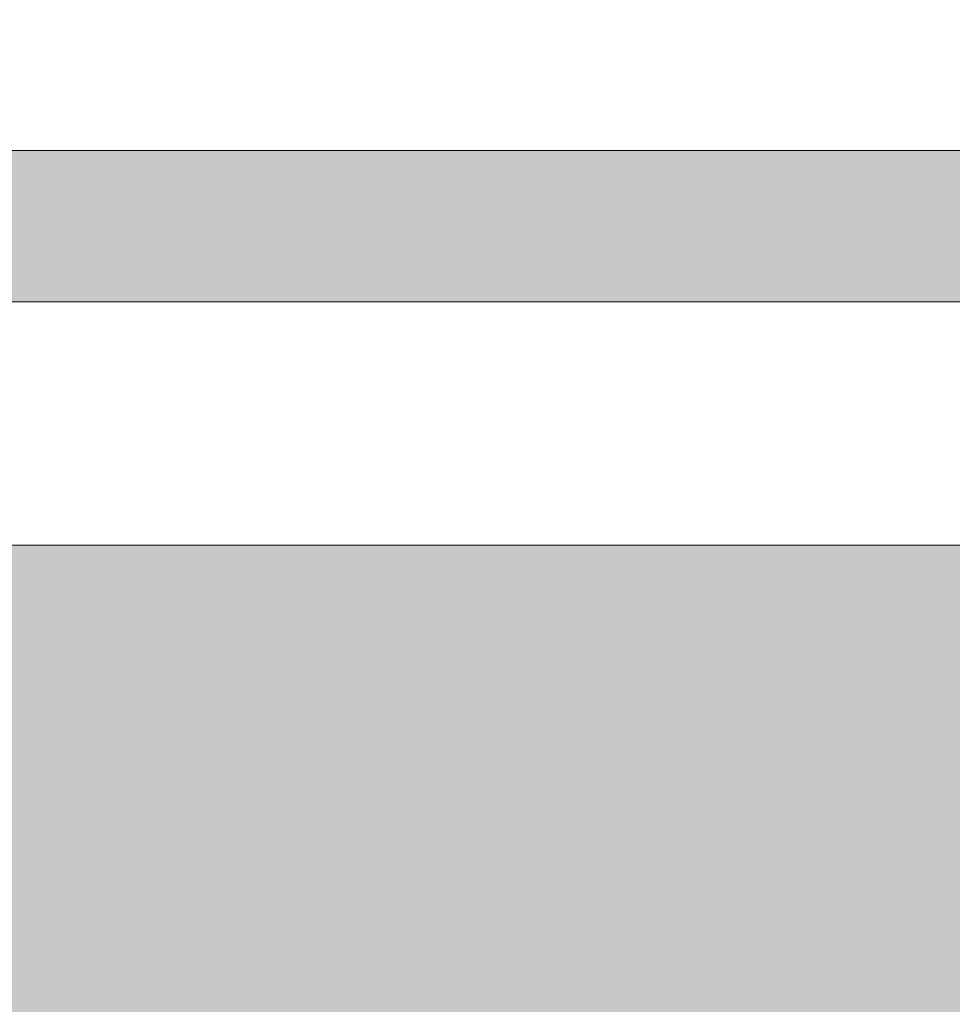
# Model space of a CAD drawing. Header units: metres. Extents: x 3.7 to 90.5, y -1.7 to 14.3.
# Tile 695 of 1056: x 77.299 to 77.414, y 4.34 to 4.461. Entities that reach past the tile are written whole.
import ezdxf

# ---------------------------------------------------------------- set-up
doc = ezdxf.new("R2010")
doc.units = ezdxf.units.M
for name, color, linetype, lineweight in [('A-CLNG', 7, 'Continuous', 18), ('A-WALL-PATT', 7, 'Continuous', 18), ('DUTOS', 7, 'Continuous', 18)]:
    doc.layers.add(name, color=color, linetype=linetype, lineweight=lineweight)

# ---------------------------------------------------------------- blocks, each defined once
blk = doc.blocks.new('4 GRE - ESCOLA DE CINEMA E AUDIOVISUAL CINE REX R07_rvt-3-Corte 8')
at = {"layer": 'A-WALL-PATT', "lineweight": 5, "true_color": 0xff8000}
h = blk.add_hatch(color=30, dxfattribs=at)
h.paths.add_polyline_path([(58.89194, -0.14), (58.95335, -0.14), (58.95335, -0.02), (57.56842, -0.02), (57.56842, -0.14), (58.87843, -0.14)])
h.paths.add_polyline_path([(57.67308, 0.1), (57.70754, 0.1), (57.71354, 0.105), (57.72743, 0.10425), (57.73254, 0.1), (57.75554, 0.1), (57.76154, 0.105), (57.77453, 0.105), (57.78178, 0.1), (57.80354, 0.1), (57.80954, 0.105), (57.82253, 0.105), (57.82854, 0.1), (57.85154, 0.1), (57.85754, 0.105), (57.87053, 0.105), (57.87654, 0.1), (57.89954, 0.1), (57.90554, 0.105), (57.91853, 0.105), (57.92454, 0.1), (57.94754, 0.10077), (57.95354, 0.105), (57.96653, 0.105), (57.97254, 0.1), (57.99462, 0.1), (58.00062, 0.105), (58.27004, 0.105), (58.27504, 0.1), (58.28177, 0.10037), (58.28733, 0.105), (58.30032, 0.105), (58.30633, 0.1), (58.32504, 0.1), (58.33095, 0.105), (58.59004, 0.105), (58.59249, 0.10305), (58.59504, 0.105), (58.60782, 0.105), (58.61383, 0.1), (58.62504, 0.1), (58.63095, 0.105), (58.89046, 0.10458), (58.89504, 0.1), (58.91683, 0.1), (58.92283, 0.105), (58.95335, 0.105), (58.95335, 0.11), (57.58843, 0.11), (57.58843, 0.1)])
h.paths.add_polyline_path([(58.10786, 0.37667), (58.95335, 0.37667), (58.95335, 0.39), (57.58843, 0.39), (57.58843, 0.37667), (57.76004, 0.37667)])
h.paths.add_polyline_path([(58.92893, 0.51), (58.94335, 0.51), (58.94335, 4.39634), (58.35856, 4.39634), (58.35856, 4.39134), (58.07356, 4.39134), (58.07356, 4.39634), (57.58843, 4.39634), (57.58843, 2.75782), (58.89194, 2.75782), (58.89194, 0.51), (58.90393, 0.51), (58.90993, 0.515), (58.92292, 0.515), (58.92526, 0.51305)])
h.paths.add_polyline_path([(56.98843, 0.96), (57.36838, 0.96), (57.36838, 2.61), (57.11896, 2.60969), (57.11962, 2.00462), (57.15916, 1.96017), (57.15968, 1.96), (57.22646, 1.95922), (57.22568, 1.92805), (57.22338, 1.9225), (57.21973, 1.91774), (57.21496, 1.91408), (57.20942, 1.91178), (57.20346, 1.911), (57.02651, 1.91178), (57.02096, 1.91408), (57.0162, 1.91774), (57.01255, 1.9225), (57.01025, 1.92805), (57.00946, 1.937), (57.00946, 1.96), (57.07644, 1.96086), (57.11696, 2.00643), (57.11696, 2.61), (55.04162, 2.61), (55.04162, 0.96), (56.93424, 0.96)])
h.paths.add_polyline_path([(54.84154, 1.225), (54.84158, 1.225), (54.84154, 1.23585)])
h.paths.add_polyline_path([(57.07827, 1.96), (57.15706, 1.96065), (57.11796, 2.00357), (57.07843, 1.96017)])
h.paths.add_polyline_path([(58.74464, 4.42634), (58.94335, 4.42634), (58.94335, 4.445), (58.34106, 4.445), (58.34106, 4.42634), (58.73687, 4.42634)])
h.paths.add_polyline_path([(58.07356, 4.42634), (58.07356, 4.445), (57.58843, 4.445), (57.58843, 4.42634)])
h.paths.add_polyline_path([(58.42098, 4.595), (58.95335, 4.595), (58.95335, 4.76), (57.58843, 4.76), (57.58843, 4.595)])
h.paths.add_polyline_path([(58.72062, 5.11), (58.95335, 5.11), (58.95335, 5.63), (58.71145, 5.63), (58.71145, 5.23597), (57.58843, 5.23597), (57.58843, 5.11), (58.71145, 5.11)])
at = {"layer": 'A-CLNG'}
for p, q in [((65.63043, 4.42634), (57.58843, 4.42634)), ((57.58843, 4.39634), (65.63043, 4.39634))]:
    blk.add_line(p, q, dxfattribs=at)

msp = doc.modelspace()

# ---------------------------------------------------------------- linework, layer by layer
at = {"layer": 'DUTOS', "color": 96, "true_color": 0x008000}
msp.add_line((84.18154, 4.445), (76.13954, 4.445), dxfattribs=at)

# ---------------------------------------------------------------- block references
at = {"lineweight": 5}
msp.add_blockref('4 GRE - ESCOLA DE CINEMA E AUDIOVISUAL CINE REX R07_rvt-3-Corte 8', (18.55111, 0), dxfattribs=at)

doc.saveas('drawing.dxf')
